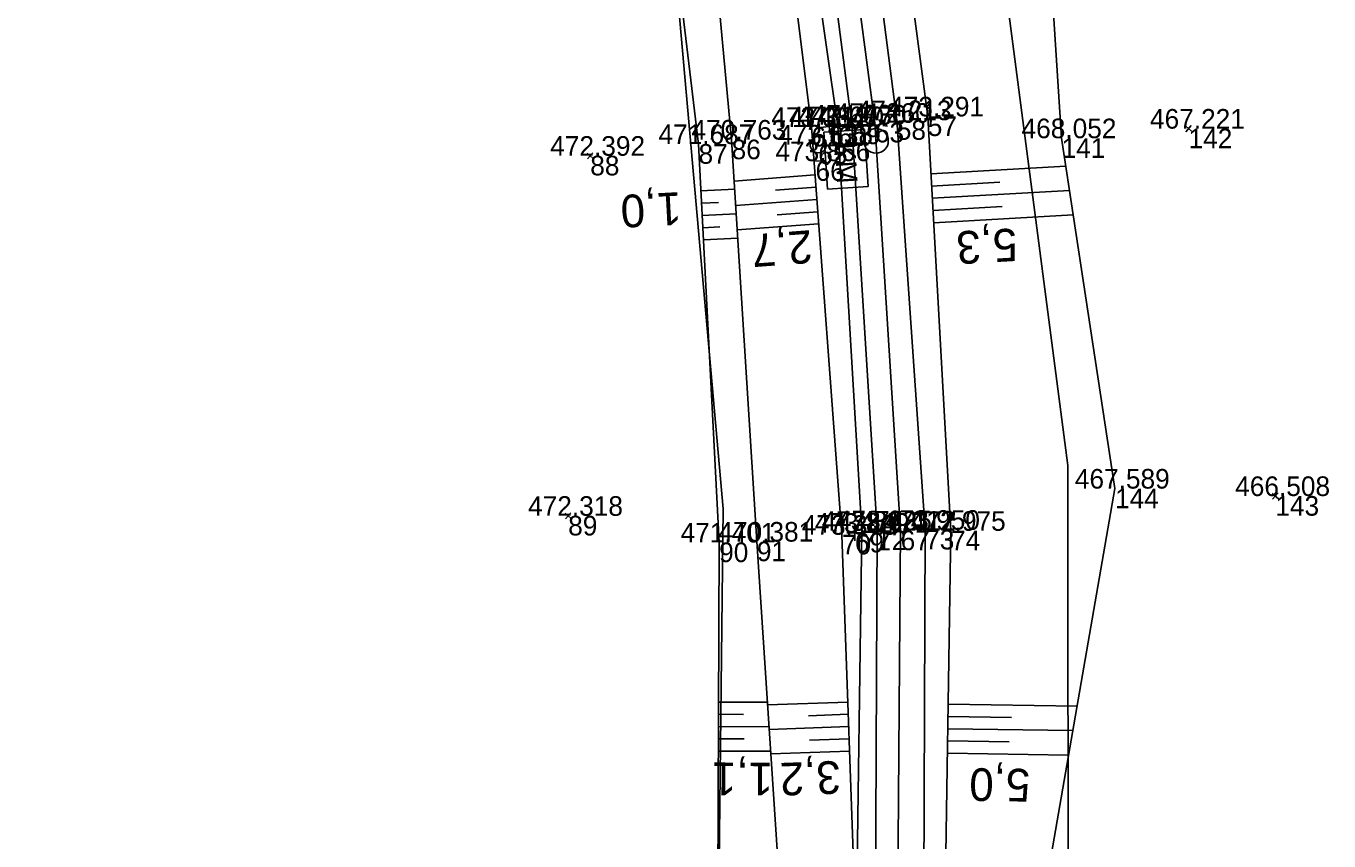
# Model space of a CAD drawing. Extents: x -1234191 to 23050, y -1290331 to -741191.
# Drawn here: x -864963.1 to -864883.4, y -1109119.1 to -1109069.2 of the extents above; entities that cross this region are included whole.
import ezdxf

# ---------------------------------------------------------------- set-up
doc = ezdxf.new("R2010")
doc.units = 0
for name, color, linetype in [('Vrstva 1', 7, 'Continuous'), ('Vrstva 4', 7, 'Continuous'), ('Vrstva 48', 7, 'Continuous'), ('Vrstva 49', 7, 'Continuous'), ('Vrstva 53', 7, 'Continuous'), ('Vrstva 60', 7, 'Continuous'), ('Vrstva 61', 7, 'Continuous'), ('Vrstva 7', 7, 'Continuous')]:
    doc.layers.add(name, color=color, linetype=linetype)

msp = doc.modelspace()

# ---------------------------------------------------------------- linework, layer by layer
at = {"layer": 'Vrstva 1'}
msp.add_lwpolyline([(-864943.861, -1108955.26), (-864934.192, -1108978.137), (-864926.011, -1109001.619), (-864919.404, -1109025.746), (-864914.461, -1109050.293), (-864911.176, -1109075.135), (-864909.602, -1109100.076), (-864909.821, -1109127.252), (-864911.969, -1109154.14), (-864915.72, -1109178.658), (-864921.148, -1109203.111), (-864928.22, -1109227.022), (-864936.822, -1109250.432), (-864946.902, -1109273.298), (-864958.55, -1109295.469), (-864970.524, -1109315.183), (-864983.092, -1109333.888), (-864996.363, -1109352.2), (-865010.068, -1109370.715)], dxfattribs=at)
at = {"layer": 'Vrstva 4'}
for points in [[(-865007.868, -1109372.249), (-864994.281, -1109353.874), (-864980.884, -1109335.515), (-864968.307, -1109316.613), (-864956.288, -1109296.63), (-864944.632, -1109274.502), (-864934.432, -1109251.607), (-864925.772, -1109228.008), (-864918.385, -1109203.498), (-864913.298, -1109178.902), (-864909.366, -1109154.407), (-864906.915, -1109125.129), (-864906.526, -1109100.09), (-864907.947, -1109074.743), (-864911.235, -1109049.876), (-864916.105, -1109024.953), (-864923.815, -1109000.775), (-864931.859, -1108977.295), (-864941.621, -1108954.249)], [(-864942.531, -1108954.766), (-864932.932, -1108977.66), (-864924.782, -1109001.222), (-864917.763, -1109025.447), (-864913.025, -1109050.119), (-864909.839, -1109074.975), (-864908.106, -1109100.028), (-864908.208, -1109127.333), (-864910.586, -1109154.3), (-864914.165, -1109178.867), (-864919.692, -1109203.35), (-864926.917, -1109227.597), (-864935.319, -1109251.198), (-864945.619, -1109274.049), (-864957.176, -1109296.191), (-864969.352, -1109315.984), (-864981.866, -1109334.759), (-864995.028, -1109353.16), (-865008.875, -1109371.607)], [(-865011.306, -1109369.884), (-864997.576, -1109351.345), (-864984.387, -1109333.076), (-864971.777, -1109314.503), (-864959.777, -1109294.757), (-864948.395, -1109272.626), (-864938.129, -1109250.035), (-864929.655, -1109226.663), (-864922.269, -1109202.649), (-864917.043, -1109178.314), (-864913.434, -1109153.937), (-864911.16, -1109127.105), (-864911.041, -1109100.066), (-864912.593, -1109075.243), (-864915.766, -1109050.679), (-864920.778, -1109026.114), (-864927.4, -1109001.966), (-864935.536, -1108978.67), (-864945.031, -1108955.911)], [(-864946.373, -1108956.895), (-864937.006, -1108979.076), (-864928.388, -1109001.953), (-864921.584, -1109026.365), (-864916.914, -1109051.165), (-864913.442, -1109075.346), (-864911.981, -1109100.089), (-864912.319, -1109124.919), (-864914.633, -1109153.171), (-864918.022, -1109178.046), (-864923.278, -1109202.246), (-864930.376, -1109226.515), (-864938.922, -1109249.558), (-864949.184, -1109272.161), (-864960.79, -1109294.118), (-864972.627, -1109313.964), (-864985.346, -1109332.488), (-864997.576, -1109351.345)]]:
    msp.add_lwpolyline(points, dxfattribs=at)
at = {"layer": 'Vrstva 48'}
for p, q in [((-864907.75, -1109078.253), (-864899.503, -1109077.791)), ((-864914.84, -1109078.327), (-864919.778, -1109078.697)), ((-864921.809, -1109079.306), (-864919.746, -1109079.2)), ((-864914.784, -1109079.075), (-864917.257, -1109079.26)), ((-864907.708, -1109079.002), (-864903.549, -1109078.769)), ((-864907.666, -1109079.751), (-864899.276, -1109079.28)), ((-864921.77, -1109080.055), (-864920.735, -1109080.002)), ((-864914.728, -1109079.823), (-864919.683, -1109080.194)), ((-864921.731, -1109080.804), (-864919.652, -1109080.697)), ((-864914.672, -1109080.571), (-864917.154, -1109080.757)), ((-864907.624, -1109080.5), (-864903.394, -1109080.262)), ((-864907.582, -1109081.248), (-864899.049, -1109080.77)), ((-864921.693, -1109081.553), (-864920.649, -1109081.499)), ((-864914.616, -1109081.319), (-864919.589, -1109081.691)), ((-864921.654, -1109082.302), (-864919.558, -1109082.194)), ((-864920.742, -1109111.314), (-864919.219, -1109111.32)), ((-864920.739, -1109110.564), (-864917.745, -1109110.576)), ((-864912.83, -1109110.562), (-864917.734, -1109110.737)), ((-864912.803, -1109111.312), (-864915.244, -1109111.399)), ((-864906.691, -1109110.693), (-864898.814, -1109110.815)), ((-864920.745, -1109112.064), (-864917.646, -1109112.077)), ((-864912.777, -1109112.062), (-864917.636, -1109112.234)), ((-864906.702, -1109111.443), (-864902.823, -1109111.503)), ((-864920.748, -1109112.814), (-864919.173, -1109112.82)), ((-864912.75, -1109112.811), (-864915.168, -1109112.897)), ((-864906.714, -1109112.192), (-864899.074, -1109112.311)), ((-864920.751, -1109113.564), (-864917.548, -1109113.577)), ((-864912.723, -1109113.561), (-864917.538, -1109113.732)), ((-864906.737, -1109113.692), (-864899.334, -1109113.807)), ((-864906.726, -1109112.942), (-864902.965, -1109113.001))]:
    msp.add_line(p, q, dxfattribs=at)
at = {"layer": 'Vrstva 49'}
for p, q in [((-864892.192, -1109075.327), (-864891.816, -1109075.657)), ((-864891.839, -1109075.304), (-864892.169, -1109075.68)), ((-864928.765, -1109076.987), (-864928.389, -1109077.317)), ((-864928.412, -1109076.964), (-864928.742, -1109077.34)), ((-864886.534, -1109097.775), (-864886.864, -1109098.151)), ((-864886.887, -1109097.798), (-864886.511, -1109098.128)), ((-864930.113, -1109099.009), (-864929.737, -1109099.339)), ((-864929.76, -1109098.986), (-864930.09, -1109099.362))]:
    msp.add_line(p, q, dxfattribs=at)
for points in [[(-865024.933, -1108823.646), (-865020.816, -1108830.977), (-865010.574, -1108847.442), (-864997.279, -1108868.456), (-864983.657, -1108889.59), (-864970.453, -1108911.524), (-864957.782, -1108933.81), (-864946.373, -1108956.895), (-864937.006, -1108979.076), (-864929.629, -1109002.323), (-864923.174, -1109026.826), (-864918.021, -1109051.591), (-864915.06, -1109075.384), (-864913.194, -1109100.331), (-864912.319, -1109124.919)], [(-865025.4, -1108829.784), (-865031.604, -1108833.015), (-865034.386, -1108830.268), (-865042.287, -1108835.166), (-865027.487, -1108858.233), (-865012.235, -1108877.282), (-864996.174, -1108897.434), (-864981.223, -1108917.143), (-864965.399, -1108937.849), (-864953.913, -1108960.157), (-864943.741, -1108981.189), (-864935.002, -1109003.193), (-864929.184, -1109029.325), (-864924.938, -1109051.595), (-864921.957, -1109076.439), (-864920.698, -1109100.804), (-864920.808, -1109127.155)], [(-864913.959, -1109125.544), (-864913.959, -1109125.544), (-864913.859, -1109125.547), (-864913.888, -1109126.593), (-864916.746, -1109125.701), (-864916.602, -1109124.57), (-864916.747, -1109125.777), (-864918.39, -1109100.751), (-864919.937, -1109076.164), (-864922.266, -1109051.085), (-864926.397, -1109028.06), (-864932.091, -1109003.236), (-864938.451, -1108979.258), (-864947.173, -1108957.12), (-864958.896, -1108934.069), (-864976.289, -1108910.677), (-864991.383, -1108892.935), (-865007.708, -1108872.906), (-865021.99, -1108856.167), (-865039.25, -1108836.184), (-865034.742, -1108833.087), (-865032.04, -1108835.097), (-865022.031, -1108831.906)], [(-864906.915, -1109125.129), (-864906.526, -1109100.09), (-864907.947, -1109074.743), (-864911.235, -1109049.876), (-864916.105, -1109024.953), (-864922.196, -1109000.084), (-864930.761, -1108976.494), (-864940.392, -1108953.659), (-864951.924, -1108930.357), (-864958.125, -1108919.01)], [(-864906.263, -1109173.918), (-864902.057, -1109148.437), (-864901.572, -1109129.957), (-864901.693, -1109131.433), (-864901.715, -1109130.087), (-864906.262, -1109128.839), (-864906.3, -1109129.826), (-864906.197, -1109129.83), (-864906.197, -1109129.83), (-864906.04, -1109125.782), (-864906.04, -1109125.782), (-864906.143, -1109125.778), (-864906.184, -1109126.829), (-864901.557, -1109125.758), (-864901.398, -1109124.352), (-864901.424, -1109125.83), (-864896.5, -1109097.508), (-864899.764, -1109076.078), (-864901.545, -1109048.449), (-864907.718, -1109020.895), (-864922.486, -1108976.357), (-864933.659, -1108962.115)]]:
    msp.add_lwpolyline(points, dxfattribs=at)
at = {"layer": 'Vrstva 53'}
for points in [[(-865019.987, -1109376.51), (-864993.23, -1109340.352), (-864972.2, -1109308.69), (-864949.308, -1109265.493), (-864939.61, -1109234.87), (-864928.13, -1109180.95), (-864920.83, -1109133.1), (-864920.454, -1109098.74), (-864924.22, -1109056.21), (-864934.5, -1108999.96), (-864959.813, -1108949.324), (-864975.47, -1108923.73), (-865003.132, -1108886.538), (-865019.29, -1108869.816), (-865031.201, -1108854.739), (-865042.89, -1108836.18), (-865042.99, -1108823.8), (-865100.04, -1108737.44), (-865111.04, -1108692.57), (-865097.28, -1108650.63), (-865077.79, -1108523.9)], [(-864936.604, -1108950.317), (-864927.577, -1108982.214), (-864917.428, -1109005.612), (-864906.542, -1109041.211), (-864899.377, -1109096.097), (-864899.355, -1109126.665), (-864901.845, -1109151.284), (-864910.09, -1109189.49), (-864896.87, -1109200.87), (-864894.63, -1109210.36), (-864898.23, -1109218.86), (-864925.215, -1109237.921), (-864937.424, -1109265.749), (-864950.312, -1109292.728), (-864967.771, -1109321.145), (-865009.644, -1109381.496)]]:
    msp.add_lwpolyline(points, dxfattribs=at)
at = {"layer": 'Vrstva 60'}
for p, q in [((-864915.06, -1109075.384), (-864915.06, -1109075.384)), ((-864913.974, -1109075.348), (-864913.974, -1109075.348)), ((-864913.442, -1109075.346), (-864913.442, -1109075.346)), ((-864912.593, -1109075.243), (-864912.593, -1109075.243)), ((-864911.176, -1109075.135), (-864911.176, -1109075.135)), ((-864909.839, -1109074.975), (-864909.839, -1109074.975)), ((-864907.947, -1109074.743), (-864907.947, -1109074.743)), ((-864919.937, -1109076.164), (-864919.937, -1109076.164)), ((-864899.764, -1109076.078), (-864899.764, -1109076.078)), ((-864892.004, -1109075.492), (-864892.004, -1109075.492)), ((-864921.957, -1109076.439), (-864921.957, -1109076.439)), ((-864914.639, -1109076.466), (-864914.639, -1109076.466)), ((-864928.577, -1109077.152), (-864928.577, -1109077.152)), ((-864914.806, -1109077.482), (-864914.806, -1109077.482)), ((-864896.5, -1109097.508), (-864896.5, -1109097.508)), ((-864886.699, -1109097.963), (-864886.699, -1109097.963)), ((-864929.925, -1109099.174), (-864929.925, -1109099.174)), ((-864911.981, -1109100.089), (-864911.981, -1109100.089)), ((-864911.041, -1109100.066), (-864911.041, -1109100.066)), ((-864909.602, -1109100.076), (-864909.602, -1109100.076)), ((-864908.106, -1109100.028), (-864908.106, -1109100.028)), ((-864906.526, -1109100.09), (-864906.526, -1109100.09)), ((-864920.698, -1109100.804), (-864920.698, -1109100.804)), ((-864918.39, -1109100.751), (-864918.39, -1109100.751)), ((-864913.194, -1109100.331), (-864913.194, -1109100.331)), ((-864912.398, -1109100.21), (-864912.398, -1109100.21))]:
    msp.add_line(p, q, dxfattribs=at)
at = {"layer": 'Vrstva 7'}
for p, q in [((-864913.478, -1109075.282), (-864914.47, -1109075.414)), ((-864914.04, -1109074.852), (-864913.908, -1109075.844)), ((-864914.642, -1109076.416), (-864914.636, -1109076.516)), ((-864914.806, -1109077.482), (-864914.184, -1109077.443)), ((-864912.394, -1109099.71), (-864912.402, -1109100.71)), ((-864911.898, -1109100.214), (-864912.898, -1109100.206))]:
    msp.add_line(p, q, dxfattribs=at)
msp.add_lwpolyline([(-864914.294, -1109075.704), (-864911.816, -1109075.548), (-864911.596, -1109079.029), (-864914.074, -1109079.185)], close=True, dxfattribs=at)
for centre, radius in [((-864914.639, -1109076.466), 0.5), ((-864911.106, -1109076.243), 0.75)]:
    msp.add_circle(centre, radius, dxfattribs=at)

# ---------------------------------------------------------------- texts
at = {"layer": 'Vrstva 48'}
for s, rotation, p in [('1,0', 182.95798, (-864923.055, -1109079.369)), ('2,7', 184.27768, (-864915.079, -1109081.696)), ('5,3', 183.20875, (-864902.533, -1109081.583)), ('1,1', 179.76083, (-864917.408, -1109114.273)), ('3,2', 182.03809, (-864913.307, -1109114.159)), ('5,0', 179.10994, (-864901.669, -1109114.658))]:
    msp.add_text(s, height=2, rotation=rotation, dxfattribs=at).set_placement(p)
at = {"layer": 'Vrstva 60'}
for s, p in [('61', (-864915.06, -1109076.584)), ('62', (-864913.974, -1109076.548)), ('60', (-864913.442, -1109076.546)), ('59', (-864912.593, -1109076.443)), ('63', (-864911.176, -1109076.335)), ('58', (-864909.839, -1109076.175)), ('57', (-864907.947, -1109075.943)), ('142', (-864892.004, -1109076.692)), ('86', (-864919.937, -1109077.364)), ('141', (-864899.764, -1109077.278)), ('87', (-864921.957, -1109077.639)), ('65', (-864914.639, -1109077.666)), ('88', (-864928.577, -1109078.352)), ('66', (-864914.806, -1109078.682)), ('144', (-864896.5, -1109098.708)), ('143', (-864886.699, -1109099.163)), ('89', (-864929.925, -1109100.374)), ('71', (-864911.981, -1109101.289)), ('72', (-864911.041, -1109101.266)), ('67', (-864909.602, -1109101.276)), ('73', (-864908.106, -1109101.228)), ('74', (-864906.526, -1109101.29)), ('90', (-864920.698, -1109102.004)), ('91', (-864918.39, -1109101.951)), ('70', (-864913.194, -1109101.531)), ('69', (-864912.398, -1109101.41))]:
    msp.add_text(s, height=1.2, dxfattribs=at).set_placement(p)
at = {"layer": 'Vrstva 61'}
for s, p in [('474.213', (-864912.291, -1109074.975)), ('473.291', (-864910.304, -1109074.743)), ('473.354', (-864917.511, -1109075.384)), ('474.120', (-864916.425, -1109075.348)), ('473.677', (-864915.894, -1109075.346)), ('474.030', (-864915.044, -1109075.243)), ('474.260', (-864913.627, -1109075.135)), ('467.221', (-864894.361, -1109075.492)), ('471.687', (-864924.409, -1109076.439)), ('470.763', (-864922.389, -1109076.164)), ('473.538', (-864917.093, -1109076.466)), ('468.052', (-864902.212, -1109076.078)), ('472.392', (-864931.025, -1109077.152)), ('473.866', (-864917.258, -1109077.482)), ('467.589', (-864898.954, -1109097.508)), ('466.508', (-864889.153, -1109097.963)), ('472.318', (-864932.379, -1109099.174)), ('473.343', (-864915.646, -1109100.331)), ('473.849', (-864914.852, -1109100.21)), ('473.362', (-864914.429, -1109100.089)), ('473.835', (-864913.497, -1109100.066)), ('474.012', (-864912.05, -1109100.076)), ('473.950', (-864910.557, -1109100.028)), ('472.975', (-864908.982, -1109100.09)), ('471.401', (-864923.055, -1109100.804)), ('470.381', (-864920.747, -1109100.751))]:
    msp.add_text(s, height=1.2, dxfattribs=at).set_placement(p)
at = {"layer": 'Vrstva 7'}
msp.add_text('KM', height=1.2469, rotation=273.61109, dxfattribs=at).set_placement((-864913.631, -1109076.389))

doc.saveas('drawing.dxf')
